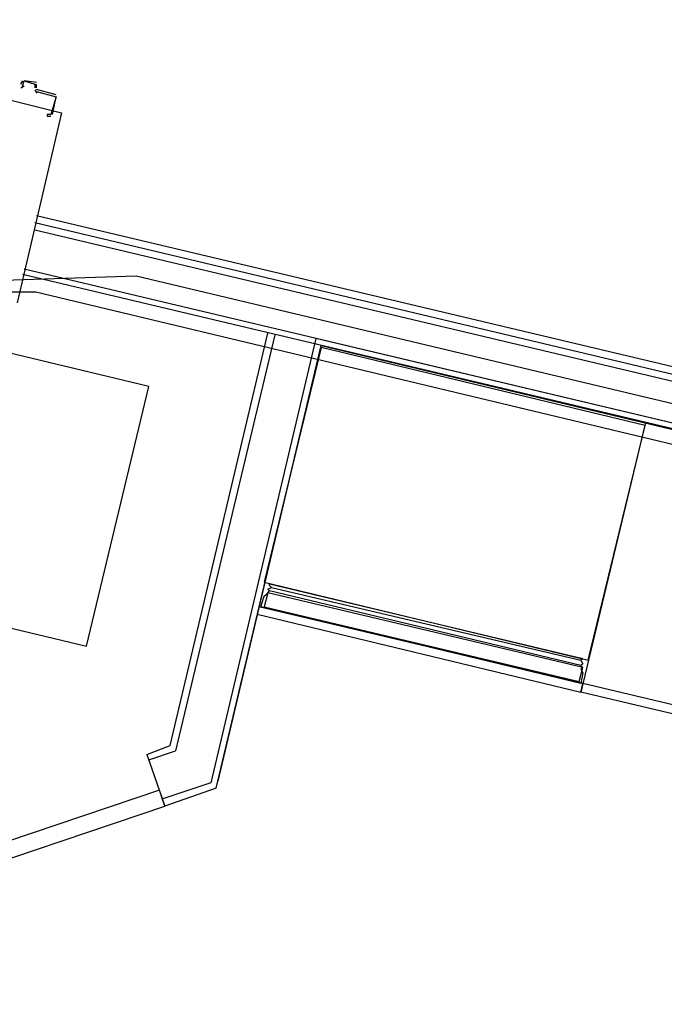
# Model space of a CAD drawing. Header units: feet. Extents: x -79 to 198, y -22 to 181.
# Tile 348 of 656: x 17.77 to 22.6, y 47.9 to 55.29. Entities that reach past the tile are written whole.
import ezdxf

# ---------------------------------------------------------------- set-up
doc = ezdxf.new("R2010")
doc.units = ezdxf.units.FT
for name, color, linetype in [('A-AREA-COMUN', 252, 'CONTINUOUS'), ('A-AREA-UNIDAD', 30, 'CONTINUOUS'), ('A-LINEA', 7, 'CONTINUOUS')]:
    doc.layers.add(name, color=color, linetype=linetype)

msp = doc.modelspace()

# ---------------------------------------------------------------- linework, layer by layer
at = {"layer": 'A-AREA-COMUN'}
msp.add_lwpolyline([(13.872, 55.2889), (14.432, 55.2889), (14.752, 55.0933), (14.88, 53.9733), (17.568, 53.3333), (18.64, 53.3689), (26.4, 51.52), (26.56, 50.5244), (27.36, 50.5244), (27.76, 50.2933), (27.92, 50.9333), (28.928, 50.9333), (58.208, 43.9644)], dxfattribs=at)
at = {"layer": 'A-AREA-UNIDAD'}
msp.add_lwpolyline([(58.08, 43.68), (28.96, 50.6133), (28.64, 49.8844), (26.592, 49.8133), (26.432, 50.1689), (25.68, 50.24), (25.76, 51.36), (17.888, 53.2444), (16.8, 53.2444), (14.528, 53.6889), (14.272, 54.8089)], dxfattribs=at)
at = {"layer": 'A-LINEA'}
for p, q in [((17.7754, 54.7783), (17.7995, 54.7932)), ((17.88, 54.8044), (17.88, 54.8044)), ((17.8933, 54.7778), (17.8933, 54.8044)), ((17.44, 54.7511), (18.08, 54.5911)), ((17.8805, 54.7624), (17.8954, 54.7383)), ((18.08, 54.5911), (17.7467, 53.1644)), ((18, 54.5778), (18, 54.5778)), ((58.32, 44.1511), (17.88, 53.7644)), ((58.3333, 44.2044), (17.8933, 53.8178)), ((58.3067, 44.0978), (17.88, 53.7111)), ((58.24, 43.8044), (17.8, 53.4178)), ((58.2267, 43.7644), (17.7867, 53.3778)), ((18.8933, 49.8444), (19.6267, 52.9378)), ((19.68, 52.9244), (18.9333, 49.8044)), ((19.24, 49.5244), (20.0267, 52.8444)), ((19.2533, 49.5778), (20.0267, 52.8444)), ((20.0267, 52.8444), (34.6267, 49.3644)), ((22.4533, 52.2578), (21.9733, 50.2444)), ((16.32, 51.0578), (18.2667, 50.5911)), ((19.6533, 51.0311), (21.9733, 50.4844)), ((19.6533, 51.0311), (21.9733, 50.4844)), ((21.9733, 50.4444), (19.64, 51.0044)), ((21.9733, 50.4444), (19.64, 51.0044)), ((24.44, 49.7244), (21.9867, 50.3111)), ((18.72, 49.7778), (18.8933, 49.8444)), ((18.72, 49.7778), (18.8533, 49.3911)), ((18.7333, 49.7378), (18.9333, 49.8044)), ((19.2, 49.5644), (18.84, 49.4444)), ((19.24, 49.5244), (18.8533, 49.3911))]:
    msp.add_line(p, q, dxfattribs=at)
for points in [[(17.7867, 54.8311), (17.7733, 54.8044), (17.7733, 54.8044)], [(17.7867, 54.7911), (17.8, 54.8311), (17.88, 54.8044), (17.88, 54.7778)], [(17.8933, 54.8178), (17.8, 54.8311), (17.8, 54.8311)], [(18.04, 54.7244), (17.8933, 54.7644), (17.8933, 54.7644)], [(17.8933, 54.7511), (18.04, 54.7111), (18, 54.5778), (17.9733, 54.5778), (17.9733, 54.5644), (18, 54.5644)], [(18.0133, 54.5778), (18.04, 54.7111), (18.04, 54.7111)], [(18.2667, 50.5911), (18.7333, 52.5378), (16.7867, 53.0044), (16.32, 51.0578)], [(34.6933, 49.4044), (19.9867, 52.8978), (19.2, 49.5644)], [(19.6, 51.0711), (22.0267, 50.4844), (22.4533, 52.2444), (20.0267, 52.8311), (19.6, 51.0711)], [(19.5733, 50.8844), (19.6, 50.9644), (19.6133, 50.9778), (19.6267, 50.9911), (19.64, 51.0044), (19.6267, 51.0178), (19.6533, 51.0311), (19.64, 51.0444), (19.64, 51.0578), (21.9867, 50.4978), (21.9733, 50.4844), (21.9867, 50.4578), (21.9733, 50.4444), (21.9867, 50.4311), (21.9733, 50.4178), (21.9867, 50.3911), (21.9733, 50.3111), (19.5733, 50.8844)], [(19.5733, 50.8844), (19.6, 50.9644), (19.6133, 50.9778), (19.6267, 50.9911), (19.64, 51.0044), (19.6267, 51.0178), (19.6533, 51.0311), (19.64, 51.0444), (19.64, 51.0578), (21.9867, 50.4978), (21.9733, 50.4844), (21.9867, 50.4578), (21.9733, 50.4444), (21.9867, 50.4311), (21.9733, 50.4178), (21.9867, 50.3911), (21.9733, 50.3111), (19.5733, 50.8844)], [(21.96, 50.3244), (21.9867, 50.4311), (19.6267, 50.9911), (19.6, 50.8844), (21.96, 50.3244)], [(21.96, 50.3244), (21.9867, 50.4311), (19.6267, 50.9911), (19.6, 50.8844), (21.96, 50.3244)], [(21.9733, 50.2444), (21.9867, 50.3111), (19.56, 50.8844), (19.5467, 50.8311), (21.9733, 50.2444)], [(21.9733, 50.2444), (21.9867, 50.3111), (19.56, 50.8844), (19.5467, 50.8311), (21.9733, 50.2444)], [(32.2, 49.9378), (31.72, 47.9378), (21.9733, 50.2444)], [(18.8133, 49.5111), (16.1333, 48.6044), (16.1733, 48.4844), (18.8533, 49.3911), (18.8133, 49.5111)]]:
    msp.add_lwpolyline(points, dxfattribs=at)

doc.saveas('drawing.dxf')
